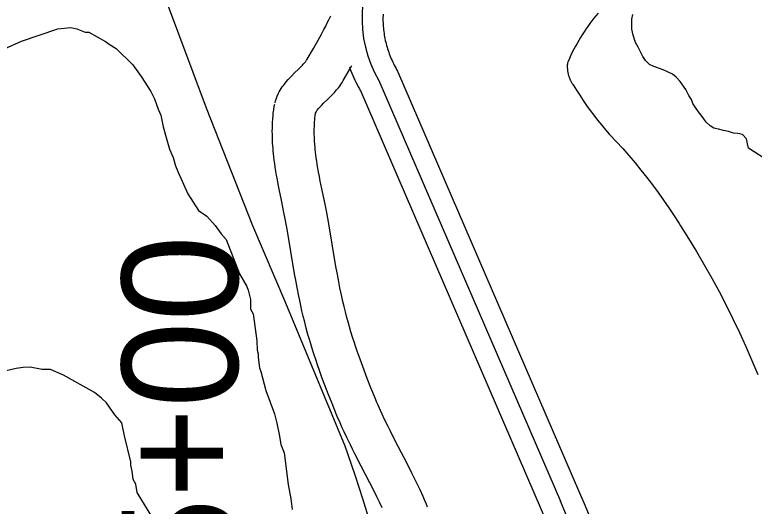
# Model space of a CAD drawing. Extents: x 3180038 to 3217926, y 922069 to 947485.
# Drawn here: x 3188708 to 3189237, y 934555 to 934906 of the extents above; entities that cross this region are included whole.
import ezdxf

# ---------------------------------------------------------------- set-up
doc = ezdxf.new("R2010")
doc.units = 0
for name, color, linetype in [('V-LEVE-TOET', 7, 'Continuous'), ('V-RIVR-RANG-IDEN', 7, 'Continuous'), ('V-ROAD-CNTR', 7, 'Continuous'), ('V-SITE-VEGE', 7, 'Continuous'), ('V-WETL-SWMP', 7, 'Continuous')]:
    doc.layers.add(name, color=color, linetype=linetype)

msp = doc.modelspace()

# ---------------------------------------------------------------- linework, layer by layer
at = {"layer": 'V-LEVE-TOET'}
for points in [[(3188961.9, 934543.8), (3188956.95, 934559.99), (3188951.72, 934576.08), (3188946.2, 934592.08), (3188944.25, 934597.54), (3188944.25, 934597.54), (3188901.89, 934699.98), (3188878.15, 934755.28), (3188878.15, 934755.28), (3188845.13, 934839.48), (3188816.56, 934915.99)], [(3189125.14, 934907.54), (3189123.6, 934905.69), (3189122.1, 934903.82), (3189120.62, 934901.92), (3189119.18, 934899.99), (3189117.78, 934898.04), (3189116.41, 934896.07), (3189115.07, 934894.07), (3189113.77, 934892.05), (3189112.5, 934890.01), (3189111.26, 934887.95), (3189110.07, 934885.86), (3189108.91, 934883.76), (3189107.79, 934881.64), (3189106.7, 934879.49), (3189105.65, 934877.33), (3189104.64, 934875.16), (3189103.66, 934872.96), (3189103.24, 934871.97), (3189103.24, 934871.97), (3189103.2, 934871.6), (3189103.16, 934871.22), (3189103.14, 934870.84), (3189103.12, 934870.46), (3189103.1, 934870.08), (3189103.09, 934869.69), (3189103.09, 934869.31), (3189103.1, 934868.93), (3189103.11, 934868.55), (3189103.12, 934868.17), (3189103.15, 934867.78), (3189103.18, 934867.4), (3189103.21, 934867.02), (3189103.26, 934866.64), (3189103.31, 934866.26), (3189103.36, 934865.88), (3189103.42, 934865.5), (3189103.49, 934865.12), (3189103.57, 934864.74), (3189103.65, 934864.36), (3189103.74, 934863.99), (3189103.83, 934863.62), (3189103.93, 934863.24), (3189104.04, 934862.87), (3189104.15, 934862.5), (3189104.27, 934862.14), (3189104.39, 934861.77), (3189104.52, 934861.41), (3189104.66, 934861.05), (3189104.81, 934860.69), (3189104.95, 934860.33), (3189105.11, 934859.98), (3189105.27, 934859.63), (3189105.43, 934859.28), (3189105.61, 934858.94), (3189105.78, 934858.59), (3189105.97, 934858.25), (3189106.16, 934857.92), (3189106.35, 934857.58), (3189106.55, 934857.25), (3189106.76, 934856.92), (3189106.97, 934856.6), (3189107.18, 934856.28), (3189107.26, 934856.17), (3189107.26, 934856.17), (3189109.58, 934852.43), (3189111.96, 934848.74), (3189114.41, 934845.08), (3189116.92, 934841.48), (3189119.49, 934837.91), (3189122.12, 934834.39), (3189124.82, 934830.91), (3189127.57, 934827.49), (3189130.38, 934824.11), (3189133.26, 934820.78), (3189133.58, 934820.41), (3189133.58, 934820.41), (3189138.2, 934815.53)], [(3189138.2, 934815.53), (3189142.74, 934810.57), (3189147.18, 934805.53), (3189151.54, 934800.41), (3189155.8, 934795.22), (3189159.98, 934789.95), (3189164.06, 934784.61), (3189168.05, 934779.2), (3189171.94, 934773.73), (3189175.74, 934768.18), (3189179.44, 934762.57), (3189183.05, 934756.9), (3189183.96, 934755.42), (3189183.96, 934755.42), (3189189.82, 934746.2), (3189195.52, 934736.87), (3189201.06, 934727.45), (3189206.43, 934717.93), (3189211.64, 934708.32), (3189216.68, 934698.62), (3189221.55, 934688.83), (3189226.25, 934678.97), (3189230.77, 934669.02), (3189235.13, 934658.99), (3189239.3, 934648.89)]]:
    msp.add_lwpolyline(points, dxfattribs=at)
at = {"layer": 'V-ROAD-CNTR'}
for points in [[(3188894.09, 934843.35), (3188894.48, 934844.8), (3188895.07, 934846.58), (3188895.71, 934848.22), (3188896.4, 934849.74), (3188897.12, 934851.15), (3188897.86, 934852.44), (3188898.58, 934853.63), (3188899.32, 934854.74), (3188900.04, 934855.76), (3188900.8, 934856.77), (3188902.13, 934858.43), (3188903.44, 934859.93), (3188904.65, 934861.25), (3188905.81, 934862.46), (3188907.8, 934864.45), (3188911.07, 934867.61), (3188912.17, 934868.69), (3188913.06, 934869.58), (3188913.77, 934870.32), (3188914.29, 934870.88), (3188915.23, 934871.95), (3188915.79, 934872.64), (3188916.15, 934873.12), (3188916.35, 934873.39), (3188916.67, 934873.88), (3188917.03, 934874.48), (3188921.5, 934882.27), (3188924.86, 934888.16), (3188927.29, 934892.53), (3188929.04, 934895.78), (3188930.32, 934898.2), (3188931.23, 934899.99), (3188932.58, 934902.71), (3188933.92, 934905.55)], [(3188971.37, 934906.89), (3188971.32, 934905.64), (3188971.3, 934904.42), (3188971.29, 934903.11), (3188971.31, 934901.82), (3188971.35, 934900.6), (3188971.42, 934899.32), (3188971.5, 934898.07), (3188971.61, 934896.79), (3188971.74, 934895.52), (3188971.89, 934894.3), (3188972.06, 934893.03), (3188972.26, 934891.76), (3188972.47, 934890.55), (3188972.72, 934889.29), (3188972.97, 934888.03), (3188973.26, 934886.81), (3188973.56, 934885.56), (3188973.87, 934884.39), (3188974.23, 934883.15), (3188974.61, 934881.89), (3188974.98, 934880.73), (3188975.39, 934879.54), (3188975.83, 934878.31), (3188976.27, 934877.14), (3188976.74, 934875.99), (3188977.23, 934874.82), (3188977.77, 934873.62), (3188978.28, 934872.49), (3188978.83, 934871.38), (3188979.4, 934870.23), (3188980, 934869.11), (3188980.61, 934868), (3188981.31, 934866.78), (3188981.78, 934865.95), (3189111.91, 934564.23), (3189115.95, 934554.99)], [(3188923.09, 934835.65), (3188923.24, 934836.22), (3188923.28, 934836.35), (3188923.34, 934836.51), (3188923.43, 934836.71), (3188923.55, 934836.93), (3188923.69, 934837.19), (3188923.87, 934837.48), (3188924.07, 934837.79), (3188924.3, 934838.11), (3188924.51, 934838.38), (3188925.16, 934839.19), (3188925.81, 934839.94), (3188926.52, 934840.71), (3188927.22, 934841.44), (3188928.82, 934843.04), (3188932.01, 934846.12), (3188933.31, 934847.4), (3188934.5, 934848.6), (3188935.56, 934849.7), (3188936.55, 934850.76), (3188938.16, 934852.6), (3188939.41, 934854.13), (3188940.33, 934855.36), (3188941.07, 934856.38), (3188942.05, 934857.87), (3188942.91, 934859.3), (3188947.54, 934867.38), (3188949.02, 934869.97)], [(3188947.37, 934868.81), (3188947.69, 934867.91), (3188948.33, 934866.22), (3188949.01, 934864.53), (3188949.7, 934862.9), (3188950.41, 934861.3), (3188951.16, 934859.66), (3188951.96, 934858.03), (3188952.76, 934856.44), (3188953.6, 934854.87), (3188954.46, 934853.29), (3188955.29, 934851.86), (3188954.9, 934852.55), (3189084.4, 934552.28), (3189088.33, 934543.29)], [(3188968.34, 934859.25), (3189098.15, 934558.25)], [(3188970.62, 934553.65), (3188968.73, 934557.64), (3188966.91, 934561.38), (3188965.17, 934564.88), (3188961.81, 934571.51), (3188955.76, 934583.23), (3188951.2, 934592.12), (3188949.49, 934595.52), (3188947.99, 934598.53), (3188945.44, 934603.8), (3188943.55, 934607.81), (3188942.14, 934610.88), (3188940.12, 934615.45), (3188939.1, 934617.81), (3188938.13, 934620.16), (3188934.87, 934628.15), (3188932.08, 934635.2), (3188929.7, 934641.41), (3188927.66, 934646.88), (3188925.92, 934651.7), (3188924.44, 934655.94), (3188923.18, 934659.67), (3188922.1, 934662.95), (3188921.16, 934665.85), (3188919.61, 934670.9), (3188918.47, 934674.73), (3188917.64, 934677.64), (3188916.46, 934681.99), (3188915.33, 934686.37), (3188914.29, 934690.61), (3188913.37, 934694.59), (3188912.55, 934698.31), (3188911.81, 934701.78), (3188911.14, 934705.06), (3188909.96, 934711.12), (3188908.97, 934716.42), (3188908.14, 934721.08), (3188902.71, 934752.91), (3188902.28, 934755.34), (3188901.35, 934760.21), (3188900.44, 934764.8), (3188898.63, 934773.65), (3188897.04, 934781.51), (3188896.36, 934785.04), (3188895.75, 934788.35), (3188895.2, 934791.48), (3188894.71, 934794.44), (3188894.27, 934797.22), (3188893.89, 934799.85), (3188893.56, 934802.33), (3188893.28, 934804.67), (3188893.04, 934806.86), (3188892.83, 934808.93), (3188892.66, 934810.92), (3188892.41, 934814.54), (3188892.25, 934817.78), (3188892.18, 934820.62), (3188892.16, 934823.12), (3188892.19, 934825.31), (3188892.24, 934827.24), (3188892.32, 934828.98), (3188892.5, 934831.88), (3188892.7, 934834.11), (3188892.88, 934835.84), (3188893.19, 934838.33), (3188893.6, 934841.01), (3188893.88, 934842.42)], [(3189003.22, 934554.11), (3189002.11, 934556.74), (3189001.01, 934559.26), (3188999.93, 934561.71), (3188997.81, 934566.32), (3188995.77, 934570.63), (3188993.83, 934574.62), (3188991.98, 934578.34), (3188988.51, 934585.18), (3188982.43, 934596.95), (3188977.95, 934605.71), (3188976.32, 934608.94), (3188974.92, 934611.76), (3188972.5, 934616.74), (3188970.75, 934620.45), (3188969.49, 934623.21), (3188967.62, 934627.43), (3188966.74, 934629.49), (3188965.86, 934631.59), (3188962.71, 934639.33), (3188960.03, 934646.1), (3188957.76, 934652.02), (3188955.83, 934657.2), (3188954.2, 934661.73), (3188952.81, 934665.7), (3188951.63, 934669.18), (3188950.63, 934672.22), (3188949.78, 934674.86), (3188948.32, 934679.58), (3188947.29, 934683.09), (3188946.54, 934685.7), (3188945.45, 934689.69), (3188944.42, 934693.68), (3188943.48, 934697.56), (3188942.63, 934701.21), (3188941.87, 934704.66), (3188941.18, 934707.9), (3188940.56, 934710.94), (3188939.43, 934716.73), (3188938.49, 934721.8), (3188937.69, 934726.24), (3188932.26, 934758.09), (3188931.78, 934760.8), (3188930.8, 934765.94), (3188929.84, 934770.74), (3188928.03, 934779.62), (3188926.48, 934787.31), (3188925.84, 934790.6), (3188925.27, 934793.68), (3188924.77, 934796.54), (3188924.33, 934799.2), (3188923.94, 934801.68), (3188923.61, 934803.98), (3188923.32, 934806.12), (3188923.08, 934808.12), (3188922.88, 934809.97), (3188922.71, 934811.7), (3188922.57, 934813.27), (3188922.36, 934816.3), (3188922.24, 934818.88), (3188922.18, 934821.11), (3188922.17, 934823.04), (3188922.18, 934824.71), (3188922.23, 934826.16), (3188922.28, 934827.38), (3188922.42, 934829.63), (3188922.56, 934831.25), (3188922.68, 934832.41), (3188922.91, 934834.23), (3188923.16, 934835.85), (3188923.3, 934836.58)], [(3189115.95, 934554.99), (3189119.82, 934545.56)]]:
    msp.add_lwpolyline(points, dxfattribs=at)
for centre, radius, start, end in [((3189043.84, 934903.58), 87.55, 143.3622, 210.4179), ((3188578.87, 934327.63), 568.19, 344.0425, 23.9467)]:
    msp.add_arc(centre, radius, start, end, dxfattribs=at)
at = {"layer": 'V-SITE-VEGE'}
for points in [[(3188701.01, 934882.18), (3188712.78, 934887.4), (3188738.89, 934896.18), (3188748.17, 934897.14), (3188752.41, 934896.34), (3188758.36, 934893.88), (3188760.89, 934893.91), (3188772.81, 934887.3), (3188776.23, 934884.8), (3188780.48, 934882.32), (3188792.47, 934870.63), (3188798.49, 934862.25), (3188805.39, 934851.34), (3188807.99, 934846.3), (3188810.62, 934838.73), (3188812.36, 934834.52), (3188814.16, 934826.09), (3188816.81, 934816.82), (3188818.58, 934810.08), (3188821.19, 934804.19), (3188822.96, 934798.29), (3188824.7, 934794.09), (3188831.66, 934778.11), (3188839.42, 934766.37), (3188845.39, 934762.21), (3188851.39, 934755.52), (3188855.69, 934749.66), (3188859.12, 934745.47), (3188868.73, 934721.07), (3188873.91, 934711.84), (3188874.79, 934709.31), (3188876.56, 934702.57), (3188876.65, 934695.8), (3188878.38, 934692.44), (3188881.16, 934673.03), (3188881.24, 934666.27), (3188882.12, 934663.74), (3188882.15, 934661.2)], [(3188882.15, 934661.2), (3188883.09, 934653.61), (3188883.97, 934651.08), (3188887.51, 934637.6), (3188893.64, 934620.76), (3188895.42, 934614.02), (3188897.22, 934604.74), (3188898.14, 934598.84), (3188900.75, 934592.95), (3188903.57, 934570.15), (3188905.39, 934560.03), (3188906.33, 934552.43)], [(3188806.63, 934546.12), (3188795.41, 934564.59), (3188794.49, 934570.49), (3188792.76, 934573.86), (3188791.84, 934579.76), (3188790.95, 934583.98), (3188790.91, 934586.51), (3188786.46, 934605.06), (3188784.65, 934614.34), (3188779.5, 934620.19), (3188773.48, 934628.57), (3188770.06, 934631.92), (3188764.93, 934636.08), (3188742.79, 934648.49), (3188733.44, 934652.6), (3188727.53, 934652.53), (3188719.05, 934654.11), (3188713.98, 934654.05), (3188708.92, 934653.14), (3188685.31, 934647.77)]]:
    msp.add_lwpolyline(points, dxfattribs=at)
at = {"layer": 'V-WETL-SWMP'}
msp.add_lwpolyline([(3189248.3, 934800.94), (3189232.78, 934810.78), (3189232.03, 934813.99), (3189231.26, 934817.56), (3189228.36, 934820.75), (3189225.13, 934821.43), (3189221.9, 934821.74), (3189218.31, 934822.77), (3189214.72, 934823.45), (3189211.12, 934824.48), (3189207.89, 934825.15), (3189205.37, 934826.91), (3189202.47, 934829.38), (3189200.28, 934832.58), (3189197.01, 934836.83), (3189194.82, 934840.03), (3189192.99, 934842.87), (3189191.88, 934845.72), (3189190.06, 934848.57), (3189187.85, 934852.84), (3189183.85, 934858.52), (3189180.94, 934861.7), (3189178.41, 934863.82), (3189174.81, 934865.57), (3189171.57, 934866.96), (3189165.09, 934869.38), (3189161.85, 934870.78), (3189158.95, 934873.61), (3189157.12, 934876.45), (3189155.66, 934879.29), (3189153.82, 934883.21), (3189151.99, 934886.41), (3189150.13, 934891.76), (3189149.36, 934896.05), (3189149.32, 934899.63), (3189149.27, 934903.21), (3189149.95, 934906.44)], dxfattribs=at)

# ---------------------------------------------------------------- texts
at = {"layer": 'V-RIVR-RANG-IDEN'}
msp.add_text('R-125+00', height=83, rotation=90, dxfattribs=at).set_placement((3188867.54, 934258.02))

doc.saveas('drawing.dxf')
